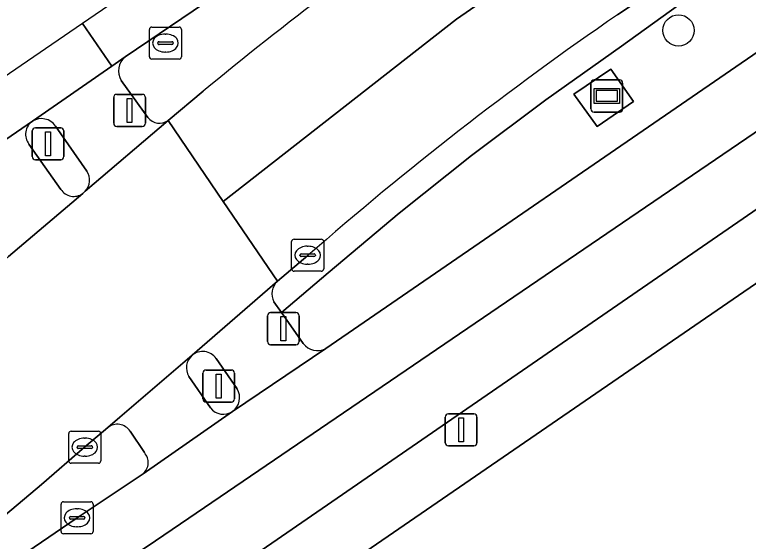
# Model space of a CAD drawing. Extents: x 158086 to 159499, y 382904 to 383981.
# Drawn here: x 158707.22 to 158730.11, y 383700.72 to 383717.14 of the extents above; entities that cross this region are included whole.
import ezdxf

# ---------------------------------------------------------------- set-up
doc = ezdxf.new("R2010")
doc.units = 0
for name, color, linetype in [('IMGEO_Berm_groen', 7, 'Continuous'), ('IMGEO_Boom', 7, 'Continuous'), ('IMGEO_Erf', 7, 'Continuous'), ('IMGEO_Fietspad_gesloten', 7, 'Continuous'), ('IMGEO_Fietspad_open', 7, 'Continuous'), ('IMGEO_Groenvoorziening', 7, 'Continuous'), ('IMGEO_Haag', 7, 'Continuous'), ('IMGEO_Kolk', 7, 'Continuous'), ('IMGEO_Lichtmast', 7, 'Continuous'), ('IMGEO_OVBaan_gesloten', 7, 'Continuous'), ('IMGEO_Reclamebord', 7, 'Continuous'), ('IMGEO_Rijbaan_lokaal_open', 7, 'Continuous'), ('IMGEO_Rijbaan_regionaal_gesloten', 7, 'Continuous'), ('IMGEO_Verkeerseiland_open', 7, 'Continuous'), ('IMGEO_Verkeersregelinstallatiepaal', 7, 'Continuous'), ('IMGEO_Voetpad_open', 7, 'Continuous')]:
    doc.layers.add(name, color=color, linetype=linetype)

msp = doc.modelspace()

# ---------------------------------------------------------------- linework, layer by layer
at = {"layer": 'IMGEO_Berm_groen'}
for points in [[(158816.658, 383788.049), (158813.142, 383785.66), (158802.02, 383778.056), (158799.449, 383776.309), (158799.334, 383776.475), (158760.515, 383750), (158741.235, 383736.851), (158728.671, 383728.342), (158728.795, 383728.156), (158724.492, 383725.179), (158710.677, 383715.822)], [(158732.162, 383719.298), (158732.456, 383719.491), (158731.968, 383720.201), (158727.909, 383717.409), (158726.155, 383716.156), (158723.795, 383714.485), (158721.482, 383712.749), (158719.217, 383710.95), (158717.004, 383709.089), (158715.546, 383707.849), (158716.23, 383706.891)], [(158716.929, 383706.728), (158730.587, 383716.108)], [(158710.552, 383715.088), (158711.383, 383713.931)], [(158712.009, 383713.842), (158713.106, 383714.753)]]:
    msp.add_lwpolyline(points, dxfattribs=at)
msp.add_lwpolyline([(158724.668, 383714.665), (158725.82, 383715.438), (158726.527, 383714.434), (158725.394, 383713.652)], close=True, dxfattribs=at)
for centre, radius, start, end in [((158784.392, 383628.343), 112.02, 124.40147, 129.52155), ((158711.009, 383715.388), 0.546, 127.38, 213.2905), ((158711.742, 383714.207), 0.452, 217.587, 306.2297), ((158716.676, 383707.225), 0.558, 216.8039, 296.9436)]:
    msp.add_arc(centre, radius, start, end, dxfattribs=at)
at = {"layer": 'IMGEO_Boom'}
msp.add_circle((158727.936, 383716.647), 0.489, dxfattribs=at)
at = {"layer": 'IMGEO_Erf'}
msp.add_lwpolyline([(158741.533, 383700.199), (158743.995, 383701.874), (158743.075, 383702.955), (158740.612, 383701.278), (158736.746, 383706.957), (158739.209, 383708.634), (158736.316, 383712.849), (158718.177, 383700.4)], dxfattribs=at)
at = {"layer": 'IMGEO_Fietspad_gesloten'}
for points in [[(158761.578, 383734.72), (158744.316, 383722.991), (158712.657, 383701.444), (158711.36, 383700.561), (158708.139, 383698.454), (158704.749, 383696.309), (158703.14, 383695.309), (158700.334, 383693.65), (158695.004, 383690.465)], [(158696.841, 383688.399), (158700.594, 383690.668), (158704.129, 383693.076), (158709.674, 383696.854), (158713.466, 383699.437), (158713.844, 383699.697), (158732.131, 383712.285)]]:
    msp.add_lwpolyline(points, dxfattribs=at)
at = {"layer": 'IMGEO_Fietspad_open'}
for points in [[(158707.78, 383713.817), (158705.303, 383712.124), (158704.889, 383711.841)], [(158708.662, 383711.692), (158707.671, 383713.105)], [(158706.727, 383709.339), (158707.036, 383709.601), (158709.35, 383711.566)], [(158712.76, 383706.518), (158710.506, 383704.588), (158710.128, 383704.264)], [(158713.33, 383704.878), (158712.662, 383705.862)], [(158711.229, 383702.825), (158714.023, 383704.769)], [(158710.825, 383704.152), (158711.271, 383703.484)]]:
    msp.add_lwpolyline(points, dxfattribs=at)
for centre, radius, start, end in [((158708.062, 383713.41), 0.495, 124.6669, 217.9254), ((158709.066, 383711.955), 0.482, 213.0692, 306.1746), ((158713.095, 383706.133), 0.511, 131.0085, 211.9983), ((158713.735, 383705.195), 0.514, 218.0571, 304.0655), ((158710.427, 383703.897), 0.473, 32.6229, 129.1196), ((158710.935, 383703.175), 0.456, 310.0281, 42.6785)]:
    msp.add_arc(centre, radius, start, end, dxfattribs=at)
at = {"layer": 'IMGEO_Groenvoorziening'}
for points in [[(158746.07, 383729.899), (158755.353, 383736.283), (158760.127, 383739.477), (158772.08, 383747.476), (158771.627, 383748.191), (158760.049, 383740.306), (158745.639, 383730.503), (158739.613, 383726.408), (158729.532, 383719.494), (158726.033, 383717.138)], [(158715.307, 383708.184), (158715.546, 383707.849), (158717.004, 383709.089), (158719.217, 383710.95), (158721.482, 383712.749), (158723.795, 383714.485), (158726.155, 383716.156), (158727.909, 383717.409), (158731.968, 383720.201), (158741.148, 383726.514), (158746.07, 383729.899)], [(158716.371, 383709.627), (158715.424, 383708.831)]]:
    msp.add_lwpolyline(points, dxfattribs=at)
for centre, radius, start, end in [((158785.256, 383630.985), 104.545, 124.50517, 131.21606), ((158715.82, 383708.425), 0.567, 134.279, 205.2205)]:
    msp.add_arc(centre, radius, start, end, dxfattribs=at)
at = {"layer": 'IMGEO_Haag'}
for points in [[(158755.353, 383736.283), (158760.127, 383739.477), (158772.08, 383747.476), (158771.627, 383748.191), (158760.049, 383740.306), (158745.639, 383730.503), (158739.613, 383726.408), (158729.532, 383719.494), (158726.033, 383717.138)], [(158715.307, 383708.184), (158715.546, 383707.849), (158717.004, 383709.089), (158719.217, 383710.95), (158721.482, 383712.749), (158723.795, 383714.485), (158726.155, 383716.156), (158727.909, 383717.409), (158731.968, 383720.201), (158741.148, 383726.514), (158746.07, 383729.899), (158755.353, 383736.283)], [(158716.371, 383709.627), (158715.424, 383708.831)]]:
    msp.add_lwpolyline(points, dxfattribs=at)
for centre, radius, start, end in [((158785.256, 383630.985), 104.545, 124.50517, 131.21606), ((158715.82, 383708.425), 0.567, 134.279, 205.2205)]:
    msp.add_arc(centre, radius, start, end, dxfattribs=at)
at = {"layer": 'IMGEO_Kolk'}
for p, q in [((158711.429, 383715.827), (158711.429, 383716.679)), ((158711.504, 383716.753), (158712.356, 383716.753)), ((158712.43, 383716.679), (158712.43, 383715.827)), ((158711.917, 383716.533), (158711.942, 383716.533)), ((158711.688, 383716.247), (158711.688, 383716.259)), ((158712.126, 383716.21), (158711.728, 383716.21)), ((158711.731, 383716.296), (158712.129, 383716.296)), ((158712.172, 383716.259), (158712.172, 383716.247)), ((158711.94, 383715.973), (158711.915, 383715.973)), ((158712.356, 383715.753), (158711.504, 383715.753)), ((158715.865, 383709.213), (158715.865, 383710.065)), ((158715.94, 383710.139), (158716.792, 383710.139)), ((158716.866, 383710.065), (158716.866, 383709.213)), ((158716.353, 383709.919), (158716.378, 383709.919)), ((158716.124, 383709.633), (158716.124, 383709.645)), ((158716.562, 383709.596), (158716.164, 383709.596)), ((158716.167, 383709.682), (158716.565, 383709.682)), ((158716.608, 383709.645), (158716.608, 383709.633)), ((158716.376, 383709.359), (158716.351, 383709.359)), ((158716.792, 383709.139), (158715.94, 383709.139)), ((158708.912, 383703.228), (158708.912, 383704.08)), ((158708.987, 383704.154), (158709.839, 383704.154)), ((158709.913, 383704.08), (158709.913, 383703.228)), ((158709.4, 383703.934), (158709.425, 383703.934)), ((158709.171, 383703.648), (158709.171, 383703.66)), ((158709.609, 383703.611), (158709.211, 383703.611)), ((158709.214, 383703.697), (158709.612, 383703.697)), ((158709.655, 383703.66), (158709.655, 383703.648)), ((158709.423, 383703.374), (158709.398, 383703.374)), ((158709.839, 383703.154), (158708.987, 383703.154)), ((158708.747, 383701.954), (158709.599, 383701.954)), ((158708.672, 383701.028), (158708.672, 383701.88)), ((158709.16, 383701.734), (158709.185, 383701.734)), ((158709.673, 383701.88), (158709.673, 383701.028)), ((158708.974, 383701.497), (158709.372, 383701.497)), ((158708.931, 383701.448), (158708.931, 383701.46)), ((158709.369, 383701.411), (158708.971, 383701.411)), ((158709.415, 383701.46), (158709.415, 383701.448)), ((158709.183, 383701.174), (158709.158, 383701.174)), ((158709.599, 383700.954), (158708.747, 383700.954))]:
    msp.add_line(p, q, dxfattribs=at)
for points in [[(158711.429, 383715.827), (158711.429, 383716.679)], [(158711.504, 383716.753), (158712.356, 383716.753)], [(158712.43, 383716.679), (158712.43, 383715.827)], [(158712.356, 383715.753), (158711.504, 383715.753)], [(158715.865, 383709.213), (158715.865, 383710.065)], [(158715.94, 383710.139), (158716.792, 383710.139)], [(158716.866, 383710.065), (158716.866, 383709.213)], [(158716.792, 383709.139), (158715.94, 383709.139)], [(158708.912, 383703.228), (158708.912, 383704.08)], [(158708.987, 383704.154), (158709.839, 383704.154)], [(158709.913, 383704.08), (158709.913, 383703.228)], [(158709.839, 383703.154), (158708.987, 383703.154)], [(158708.747, 383701.954), (158709.599, 383701.954)], [(158708.672, 383701.028), (158708.672, 383701.88)], [(158709.673, 383701.88), (158709.673, 383701.028)], [(158709.599, 383700.954), (158708.747, 383700.954)]]:
    msp.add_lwpolyline(points, dxfattribs=at)
for centre, radius, start, end in [((158711.506, 383716.677), 0.0765, 91.552, 178.448), ((158711.506, 383716.677), 0.0765, 91.552, 178.448), ((158712.354, 383716.677), 0.0765, 1.552, 88.448), ((158712.354, 383716.677), 0.0765, 1.552, 88.448), ((158711.728, 383716.256), 0.0403, 85.8775, 175.7526), ((158711.725, 383716.246), 0.0366, 178.938, 274.7102), ((158712.129, 383716.253), 0.043, 264.8664, 352.4533), ((158712.133, 383716.258), 0.0386, 1.7309, 96.639), ((158711.506, 383715.829), 0.0765, 181.552, 268.448), ((158711.506, 383715.829), 0.0765, 181.552, 268.448), ((158712.354, 383715.829), 0.0765, 271.552, 358.448), ((158712.354, 383715.829), 0.0765, 271.552, 358.448), ((158715.942, 383710.063), 0.0765, 91.552, 178.448), ((158715.942, 383710.063), 0.0765, 91.552, 178.448), ((158716.79, 383710.063), 0.0765, 1.552, 88.448), ((158716.79, 383710.063), 0.0765, 1.552, 88.448), ((158716.164, 383709.642), 0.0403, 85.8775, 175.7526), ((158716.161, 383709.632), 0.0366, 178.938, 274.7102), ((158716.565, 383709.639), 0.043, 264.8664, 352.4533), ((158716.569, 383709.644), 0.0386, 1.7309, 96.639), ((158715.942, 383709.215), 0.0765, 181.552, 268.448), ((158715.942, 383709.215), 0.0765, 181.552, 268.448), ((158716.79, 383709.215), 0.0765, 271.552, 358.448), ((158716.79, 383709.215), 0.0765, 271.552, 358.448), ((158708.989, 383704.078), 0.0765, 91.552, 178.448), ((158708.989, 383704.078), 0.0765, 91.552, 178.448), ((158709.837, 383704.078), 0.0765, 1.552, 88.448), ((158709.837, 383704.078), 0.0765, 1.552, 88.448), ((158709.211, 383703.657), 0.0403, 85.8775, 175.7526), ((158709.208, 383703.647), 0.0366, 178.938, 274.7102), ((158709.612, 383703.654), 0.043, 264.8664, 352.4533), ((158709.616, 383703.659), 0.0386, 1.7309, 96.639), ((158708.989, 383703.23), 0.0765, 181.552, 268.448), ((158708.989, 383703.23), 0.0765, 181.552, 268.448), ((158709.837, 383703.23), 0.0765, 271.552, 358.448), ((158709.837, 383703.23), 0.0765, 271.552, 358.448), ((158708.749, 383701.878), 0.0765, 91.552, 178.448), ((158708.749, 383701.878), 0.0765, 91.552, 178.448), ((158709.597, 383701.878), 0.0765, 1.552, 88.448), ((158709.597, 383701.878), 0.0765, 1.552, 88.448), ((158708.971, 383701.457), 0.0403, 85.8775, 175.7526), ((158709.376, 383701.459), 0.0386, 1.7309, 96.639), ((158708.968, 383701.447), 0.0366, 178.938, 274.7102), ((158709.372, 383701.454), 0.043, 264.8664, 352.4533), ((158708.749, 383701.03), 0.0765, 181.552, 268.448), ((158708.749, 383701.03), 0.0765, 181.552, 268.448), ((158709.597, 383701.03), 0.0765, 271.552, 358.448), ((158709.597, 383701.03), 0.0765, 271.552, 358.448)]:
    msp.add_arc(centre, radius, start, end, dxfattribs=at)
for centre, major_axis, ratio, start_param, end_param in [((158711.916, 383716.253), (-0.387, 0.002), 0.722429, 4.712389, 7.853982), ((158711.941, 383716.253), (-0.39, 0.002), 0.717154, 1.570796, 4.712389), ((158716.352, 383709.639), (-0.387, 0.002), 0.722429, 4.712389, 7.853982), ((158716.377, 383709.639), (-0.39, 0.002), 0.717154, 1.570796, 4.712389), ((158709.399, 383703.654), (-0.387, 0.002), 0.722429, 4.712389, 7.853982), ((158709.424, 383703.654), (-0.39, 0.002), 0.717154, 1.570796, 4.712389), ((158709.159, 383701.454), (-0.387, 0.002), 0.722429, 4.712389, 7.853982), ((158709.184, 383701.454), (-0.39, 0.002), 0.717154, 1.570796, 4.712389)]:
    msp.add_ellipse(centre, major_axis=major_axis, ratio=ratio, start_param=start_param, end_param=end_param, dxfattribs=at)
at = {"layer": 'IMGEO_Lichtmast'}
for p, q in [((158707.771, 383712.712), (158707.771, 383713.512)), ((158707.771, 383713.512), (158707.771, 383712.712)), ((158707.871, 383713.612), (158708.661, 383713.612)), ((158708.661, 383713.612), (158707.871, 383713.612)), ((158708.761, 383713.512), (158708.761, 383712.712)), ((158708.761, 383712.712), (158708.761, 383713.512)), ((158708.661, 383712.612), (158707.871, 383712.612)), ((158707.871, 383712.612), (158708.661, 383712.612)), ((158720.758, 383704.695), (158721.548, 383704.695)), ((158721.548, 383704.695), (158720.758, 383704.695)), ((158720.658, 383703.795), (158720.658, 383704.595)), ((158720.658, 383704.595), (158720.658, 383703.795)), ((158721.648, 383704.595), (158721.648, 383703.795)), ((158721.648, 383703.795), (158721.648, 383704.595)), ((158721.548, 383703.695), (158720.758, 383703.695)), ((158720.758, 383703.695), (158721.548, 383703.695))]:
    msp.add_line(p, q, dxfattribs=at)
for points in [[(158708.191, 383713.487), (158708.341, 383713.487), (158708.341, 383712.737), (158708.191, 383712.737), (158708.191, 383713.487)], [(158721.078, 383704.57), (158721.228, 383704.57), (158721.228, 383703.82), (158721.078, 383703.82), (158721.078, 383704.57)]]:
    msp.add_lwpolyline(points, dxfattribs=at)
for centre, start, end in [((158707.871, 383713.512), 90, 180), ((158707.871, 383713.512), 90, 180), ((158708.661, 383713.512), 0, 90), ((158708.661, 383713.512), 360, 90), ((158707.871, 383712.712), 180, 270), ((158707.871, 383712.712), 180, 270), ((158708.661, 383712.712), 270, 0), ((158708.661, 383712.712), 270, 0), ((158720.758, 383704.595), 90, 180), ((158720.758, 383704.595), 90, 180), ((158721.548, 383704.595), 0, 90), ((158721.548, 383704.595), 360, 90), ((158720.758, 383703.795), 180, 270), ((158720.758, 383703.795), 180, 270), ((158721.548, 383703.795), 270, 0), ((158721.548, 383703.795), 270, 0)]:
    msp.add_arc(centre, 0.1, start, end, dxfattribs=at)
at = {"layer": 'IMGEO_OVBaan_gesloten'}
for points in [[(158709.341, 383716.859), (158710.255, 383715.53), (158710.677, 383715.822), (158724.492, 383725.179), (158728.795, 383728.156), (158728.671, 383728.342), (158741.235, 383736.851), (158760.515, 383750), (158799.334, 383776.475), (158799.449, 383776.309), (158802.02, 383778.056), (158813.142, 383785.66), (158816.658, 383788.049), (158817.037, 383788.315), (158815.971, 383789.724)], [(158680.904, 383697.465), (158681.822, 383696.107), (158684.294, 383697.8), (158684.403, 383697.867), (158687.149, 383699.733), (158690.593, 383702.076), (158690.688, 383702.124), (158690.573, 383702.35), (158701.386, 383709.714), (158701.597, 383709.615), (158704.889, 383711.841), (158705.303, 383712.124), (158707.78, 383713.817), (158710.255, 383715.53), (158709.341, 383716.859), (158699.625, 383710.219), (158695.033, 383707.081)]]:
    msp.add_lwpolyline(points, close=True, dxfattribs=at)
at = {"layer": 'IMGEO_Reclamebord'}
for p, q in [((158725.204, 383714.204), (158725.204, 383715.004)), ((158725.204, 383715.004), (158725.204, 383714.204)), ((158725.304, 383715.104), (158726.094, 383715.104)), ((158726.094, 383715.104), (158725.304, 383715.104)), ((158726.194, 383715.004), (158726.194, 383714.204)), ((158726.194, 383714.204), (158726.194, 383715.004)), ((158726.094, 383714.104), (158725.304, 383714.104)), ((158725.304, 383714.104), (158726.094, 383714.104))]:
    msp.add_line(p, q, dxfattribs=at)
for points in [[(158725.305, 383714.836), (158726.093, 383714.836), (158726.093, 383714.372), (158725.305, 383714.372), (158725.305, 383714.836)], [(158725.37, 383714.771), (158725.37, 383714.437), (158726.028, 383714.437), (158726.028, 383714.771), (158725.37, 383714.771)]]:
    msp.add_lwpolyline(points, dxfattribs=at)
for centre, start, end in [((158725.304, 383715.004), 90, 180), ((158725.304, 383715.004), 90, 180), ((158726.094, 383715.004), 0, 90), ((158726.094, 383715.004), 360, 90), ((158725.304, 383714.204), 180, 270), ((158725.304, 383714.204), 180, 270), ((158726.094, 383714.204), 270, 0), ((158726.094, 383714.204), 270, 0)]:
    msp.add_arc(centre, 0.1, start, end, dxfattribs=at)
at = {"layer": 'IMGEO_Rijbaan_lokaal_open'}
for points in [[(158764.707, 383739.348), (158763.855, 383738.889), (158763.125, 383738.615), (158763.29, 383738.345), (158745.112, 383725.957), (158742.713, 383724.305), (158730.587, 383716.108), (158716.929, 383706.728), (158714.023, 383704.769), (158711.229, 383702.825), (158709.174, 383701.453), (158704, 383697.925)], [(158703.14, 383695.309), (158704.749, 383696.309), (158708.139, 383698.454), (158711.36, 383700.561), (158712.657, 383701.444), (158744.316, 383722.991), (158761.578, 383734.72)]]:
    msp.add_lwpolyline(points, dxfattribs=at)
at = {"layer": 'IMGEO_Rijbaan_regionaal_gesloten'}
for points in [[(158713.106, 383714.753), (158712.009, 383713.842), (158713.729, 383711.318), (158721.008, 383716.999), (158733.08, 383725.345), (158755.207, 383740.379), (158769.14, 383749.844), (158808.862, 383776.996), (158819.762, 383784.014)], [(158821.581, 383781.699), (158819.762, 383784.014), (158808.862, 383776.996), (158769.14, 383749.844), (158755.207, 383740.379), (158733.08, 383725.345), (158721.008, 383716.999), (158713.729, 383711.318), (158715.424, 383708.831), (158716.371, 383709.627)], [(158726.033, 383717.138), (158729.532, 383719.494), (158739.613, 383726.408), (158745.639, 383730.503), (158760.049, 383740.306)]]:
    msp.add_lwpolyline(points, dxfattribs=at)
msp.add_lwpolyline([(158708.057, 383702.492), (158709.408, 383703.655), (158710.128, 383704.264), (158710.506, 383704.588), (158712.76, 383706.518), (158715.424, 383708.831), (158713.729, 383711.318), (158712.009, 383713.842), (158709.426, 383711.633), (158709.35, 383711.566), (158707.036, 383709.601), (158706.727, 383709.339), (158703.683, 383706.726), (158703.671, 383706.71), (158698.831, 383702.414), (158695.71, 383699.862), (158692.808, 383697.839), (158684.174, 383691.908), (158687.517, 383686.999), (158690.431, 383688.972), (158693.312, 383690.899), (158694.409, 383691.662), (158696.842, 383693.376), (158699.481, 383695.282)], close=True, dxfattribs=at)
for centre, radius, start, end in [((158784.392, 383628.343), 112.02, 124.40147, 129.52155), ((158785.256, 383630.985), 104.545, 124.50517, 131.21606)]:
    msp.add_arc(centre, radius, start, end, dxfattribs=at)
at = {"layer": 'IMGEO_Verkeerseiland_open'}
for points in [[(158709.475, 383712.262), (158708.501, 383713.667)], [(158707.671, 383713.105), (158708.662, 383711.692)], [(158709.35, 383711.566), (158709.426, 383711.633)], [(158714.165, 383705.47), (158713.511, 383706.417)], [(158712.662, 383705.862), (158713.33, 383704.878)], [(158710.128, 383704.264), (158709.408, 383703.655), (158708.057, 383702.492), (158699.481, 383695.282), (158696.842, 383693.376), (158694.409, 383691.662), (158693.312, 383690.899)], [(158711.271, 383703.484), (158710.825, 383704.152)], [(158704, 383697.925), (158709.174, 383701.453), (158711.229, 383702.825)]]:
    msp.add_lwpolyline(points, dxfattribs=at)
for centre, radius, start, end in [((158708.062, 383713.363), 0.534, 34.6699, 121.8253), ((158708.062, 383713.41), 0.495, 124.6669, 217.9254), ((158709.054, 383711.978), 0.508, 317.153, 33.9382), ((158709.066, 383711.955), 0.482, 213.0692, 306.1746), ((158713.091, 383706.133), 0.507, 34.0109, 130.6699), ((158713.095, 383706.133), 0.511, 131.0085, 211.9983), ((158713.718, 383705.196), 0.525, 305.5922, 31.5051), ((158713.735, 383705.195), 0.514, 218.0571, 304.0655), ((158710.427, 383703.897), 0.473, 32.6229, 129.1196), ((158710.935, 383703.175), 0.456, 310.0281, 42.6785)]:
    msp.add_arc(centre, radius, start, end, dxfattribs=at)
at = {"layer": 'IMGEO_Verkeersregelinstallatiepaal'}
for p, q in [((158710.314, 383713.753), (158710.314, 383714.553)), ((158710.314, 383714.553), (158710.314, 383713.753)), ((158710.414, 383714.653), (158711.204, 383714.653)), ((158711.204, 383714.653), (158710.414, 383714.653)), ((158711.304, 383714.553), (158711.304, 383713.753)), ((158711.304, 383713.753), (158711.304, 383714.553)), ((158711.204, 383713.653), (158710.414, 383713.653)), ((158710.414, 383713.653), (158711.204, 383713.653)), ((158715.111, 383706.95), (158715.111, 383707.75)), ((158715.111, 383707.75), (158715.111, 383706.95)), ((158715.211, 383707.85), (158716.001, 383707.85)), ((158716.001, 383707.85), (158715.211, 383707.85)), ((158716.101, 383707.75), (158716.101, 383706.95)), ((158716.101, 383706.95), (158716.101, 383707.75)), ((158716.001, 383706.85), (158715.211, 383706.85)), ((158715.211, 383706.85), (158716.001, 383706.85)), ((158713.095, 383705.16), (158713.095, 383705.96)), ((158713.095, 383705.96), (158713.095, 383705.16)), ((158713.195, 383706.06), (158713.985, 383706.06)), ((158713.985, 383706.06), (158713.195, 383706.06)), ((158714.085, 383705.96), (158714.085, 383705.16)), ((158714.085, 383705.16), (158714.085, 383705.96)), ((158713.985, 383705.06), (158713.195, 383705.06)), ((158713.195, 383705.06), (158713.985, 383705.06))]:
    msp.add_line(p, q, dxfattribs=at)
for points in [[(158710.734, 383714.528), (158710.884, 383714.528), (158710.884, 383713.778), (158710.734, 383713.778), (158710.734, 383714.528)], [(158715.531, 383707.725), (158715.681, 383707.725), (158715.681, 383706.975), (158715.531, 383706.975), (158715.531, 383707.725)], [(158713.515, 383705.935), (158713.665, 383705.935), (158713.665, 383705.185), (158713.515, 383705.185), (158713.515, 383705.935)]]:
    msp.add_lwpolyline(points, dxfattribs=at)
for centre, start, end in [((158710.414, 383714.553), 90, 180), ((158710.414, 383714.553), 90, 180), ((158711.204, 383714.553), 0, 90), ((158711.204, 383714.553), 360, 90), ((158710.414, 383713.753), 180, 270), ((158710.414, 383713.753), 180, 270), ((158711.204, 383713.753), 270, 0), ((158711.204, 383713.753), 270, 0), ((158715.211, 383707.75), 90, 180), ((158715.211, 383707.75), 90, 180), ((158716.001, 383707.75), 0, 90), ((158716.001, 383707.75), 360, 90), ((158715.211, 383706.95), 180, 270), ((158715.211, 383706.95), 180, 270), ((158716.001, 383706.95), 270, 0), ((158716.001, 383706.95), 270, 0), ((158713.195, 383705.96), 90, 180), ((158713.195, 383705.96), 90, 180), ((158713.985, 383705.96), 0, 90), ((158713.985, 383705.96), 360, 90), ((158713.195, 383705.16), 180, 270), ((158713.195, 383705.16), 180, 270), ((158713.985, 383705.16), 270, 0), ((158713.985, 383705.16), 270, 0)]:
    msp.add_arc(centre, 0.1, start, end, dxfattribs=at)
at = {"layer": 'IMGEO_Voetpad_open'}
for points in [[(158773.808, 383741.481), (158772.212, 383740.22), (158770.209, 383738.701), (158770.86, 383737.827), (158763.123, 383732.061), (158762.47, 383732.937), (158747.675, 383722.852), (158735.219, 383714.375), (158735.492, 383714.004), (158732.392, 383711.899), (158732.131, 383712.285), (158713.844, 383699.697), (158713.466, 383699.437), (158709.674, 383696.854), (158710.21, 383696.047), (158718.177, 383700.4), (158736.316, 383712.849), (158737.703, 383713.802), (158748.8, 383721.418), (158762.87, 383730.983), (158766.317, 383733.352), (158770.42, 383736.17), (158776.735, 383740.495)], [(158710.677, 383715.822), (158710.255, 383715.53), (158707.78, 383713.817)], [(158711.383, 383713.931), (158710.552, 383715.088)], [(158708.501, 383713.667), (158709.475, 383712.262)], [(158709.426, 383711.633), (158712.009, 383713.842)], [(158715.424, 383708.831), (158712.76, 383706.518)], [(158716.23, 383706.891), (158715.546, 383707.849), (158715.307, 383708.184)], [(158714.023, 383704.769), (158716.929, 383706.728)], [(158713.511, 383706.417), (158714.165, 383705.47)]]:
    msp.add_lwpolyline(points, dxfattribs=at)
msp.add_lwpolyline([(158725.394, 383713.652), (158726.527, 383714.434), (158725.82, 383715.438), (158724.668, 383714.665)], close=True, dxfattribs=at)
for centre, radius, start, end in [((158711.009, 383715.388), 0.546, 127.38, 213.2905), ((158708.062, 383713.363), 0.534, 34.6699, 121.8253), ((158711.742, 383714.207), 0.452, 217.587, 306.2297), ((158709.054, 383711.978), 0.508, 317.153, 33.9382), ((158715.82, 383708.425), 0.567, 134.279, 205.2205), ((158716.676, 383707.225), 0.558, 216.8039, 296.9436), ((158713.091, 383706.133), 0.507, 34.0109, 130.6699), ((158713.718, 383705.196), 0.525, 305.5922, 31.5051)]:
    msp.add_arc(centre, radius, start, end, dxfattribs=at)

doc.saveas('drawing.dxf')
